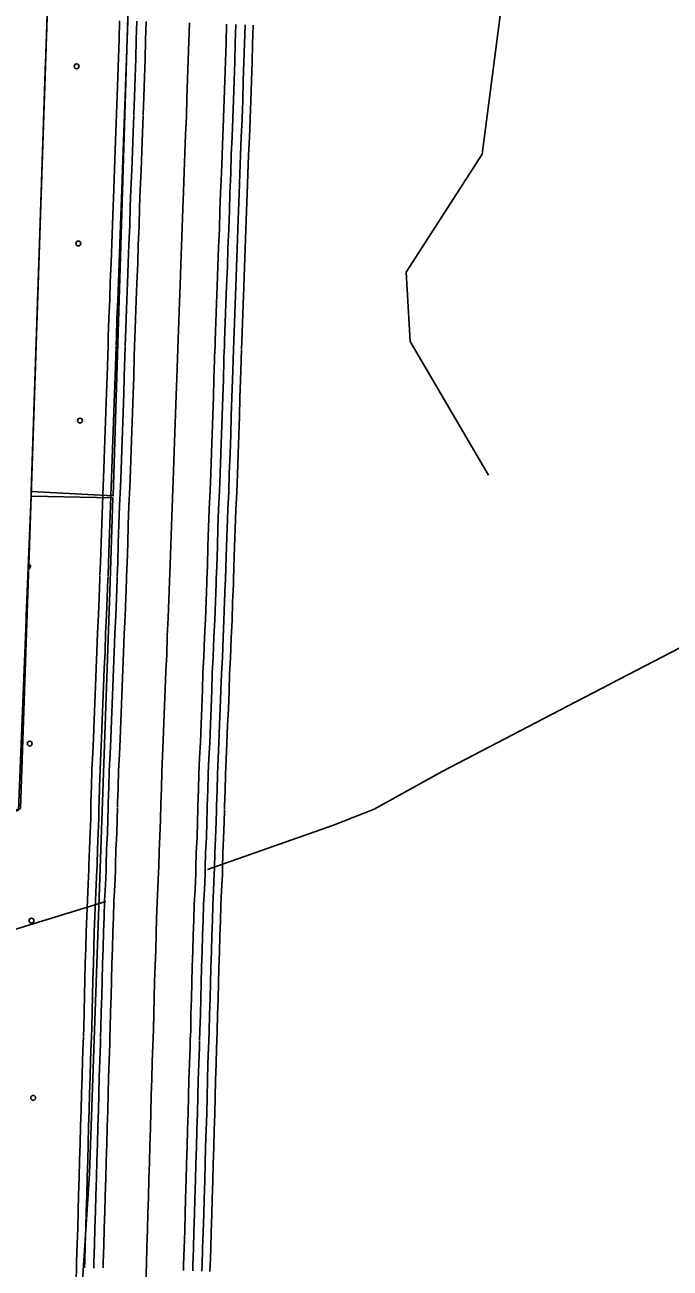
# Model space of a CAD drawing. Extents: x 1788175 to 1969470, y 584502 to 738744.
# Drawn here: x 1849963 to 1851363, y 658752 to 661451 of the extents above; entities that cross this region are included whole.
import ezdxf

# ---------------------------------------------------------------- set-up
doc = ezdxf.new("R2010")
doc.units = 0
for name, color, linetype in [('DESIGN - EROSION CONTROL - Devices', 7, 'Continuous'), ('DESIGN - SCRATCH - User 1', 7, 'Continuous'), ('DESIGN - TRANSPORTATION - Text', 7, 'Continuous'), ('SURVEY - CENTERLINE - Preliminary Text', 7, 'Continuous'), ('SURVEY - CONTOURS - Index with Text', 7, 'Continuous'), ('SURVEY - VEGETATION - Features with Text', 7, 'Continuous')]:
    doc.layers.add(name, color=color, linetype=linetype)

msp = doc.modelspace()

# ---------------------------------------------------------------- linework, layer by layer
at = {"layer": 'DESIGN - EROSION CONTROL - Devices'}
for centre in [(1850074.7, 661361), (1850078.4, 660976.5), (1850082.1, 660591.9), (1849973.1, 659890.6), (1849976.9, 659506.1), (1849980.6, 659121.5)]:
    msp.add_circle(centre, 5.28, dxfattribs=at)
msp.add_arc((1849969.4, 660275.2), 5.28, 283.1154, 73.0435, dxfattribs=at)
at = {"layer": 'DESIGN - SCRATCH - User 1'}
for points in [[(1850110.7, 664379.6), (1849123.1, 664511.3), (1849195.1, 663451), (1849195.1, 663447.4), (1849266.6, 662502.9), (1850049.5, 662397.3), (1850016.8, 661638.5), (1849989.5, 660828.9), (1849975.9, 660437.7)], [(1849975.9, 660437.7), (1850154.2, 660428.2), (1850212.8, 662343.8)], [(1850153.4, 660424.1), (1850147.1, 660220.4), (1850102.7, 658957), (1850052, 658179.1), (1849944.8, 656820.7), (1849845.5, 656133.3), (1849818.2, 655697.6), (1849414.6, 655877.2), (1849097.9, 655616.3)], [(1849783.8, 659691.7), (1849953.2, 659749.8), (1849975.9, 660427.5), (1850153.4, 660424.1)]]:
    msp.add_lwpolyline(points, dxfattribs=at)
at = {"layer": 'DESIGN - TRANSPORTATION - Text'}
msp.add_lwpolyline([(1850841.1, 663897.8), (1850847.2, 663880), (1850954.6, 663682.5), (1850996.9, 663547.9), (1851009.2, 663417.6), (1850989.6, 663287.8), (1850954.4, 663184.1), (1850927, 663068.3), (1850923.6, 662958.3), (1850886.1, 662834.6), (1850853.2, 662765), (1850826.3, 662689.2), (1850824.6, 662551.1), (1850847.1, 662428.7), (1850913.2, 662125.7), (1850938.5, 661913.2), (1850941.4, 661825), (1850970.1, 661724.6), (1851010.5, 661600), (1850955.2, 661170.3), (1850790.2, 660914.1), (1850798.3, 660763.8), (1850968.5, 660473.5)], dxfattribs=at)
at = {"layer": 'SURVEY - CENTERLINE - Preliminary Text'}
for points in [[(1850161.4, 661257.1), (1850161.5, 661258.9), (1850162.8, 661296.1), (1850164.2, 661338.9), (1850165.5, 661379.4), (1850166.9, 661419.8), (1850168.2, 661460.2)], [(1850178.9, 661256.4), (1850179, 661258.3), (1850180.3, 661295.5), (1850181.6, 661338.3), (1850183, 661378.8), (1850184.4, 661419.2), (1850185.7, 661459.6)], [(1850198.9, 661255.5), (1850199, 661257.5), (1850200.3, 661294.8), (1850201.6, 661337.7), (1850203, 661378.2), (1850204.3, 661418.6), (1850205.7, 661458.9)], [(1850219.2, 661255.9), (1850219.2, 661256.8), (1850220.6, 661294.1), (1850221.9, 661337), (1850223.3, 661377.5), (1850224.6, 661417.9), (1850226, 661458.3)], [(1850224.8, 658720.6), (1850226.2, 658761), (1850227.2, 658797.8), (1850228.6, 658834.9), (1850229.6, 658871.7), (1850230.6, 658905.2), (1850231.7, 658945.2), (1850232.7, 658981.2), (1850233.7, 659018), (1850234.8, 659055.1), (1850236.1, 659090.8), (1850236.8, 659126.8), (1850237.9, 659162.8), (1850238.9, 659198.9), (1850240.2, 659234.9), (1850241.6, 659269.9), (1850242.3, 659305.2), (1850243.3, 659339.4), (1850244.1, 659374.3), (1850245.1, 659408.5), (1850246.4, 659442.8), (1850247.1, 659477.3), (1850248.4, 659510.5), (1850249.5, 659544.7), (1850251.1, 659578.2), (1850252.7, 659611.3), (1850253, 659623.3), (1850253.8, 659657.1), (1850255.4, 659690.3), (1850256.7, 659724.5), (1850257.4, 659758.7), (1850258.8, 659792.9), (1850259.5, 659828.2), (1850261.1, 659863.1), (1850262.7, 659896.3), (1850264.1, 659935.9), (1850265.7, 659972), (1850267, 660009.8), (1850268.4, 660047.7), (1850270.3, 660083), (1850271.6, 660124.8), (1850273.6, 660163.4), (1850274.9, 660202.7), (1850276.5, 660242.4), (1850277.9, 660278.8), (1850279.2, 660322.1), (1850280.6, 660362.5), (1850281.9, 660402.9), (1850283.9, 660443.3), (1850285.2, 660480.8), (1850286.8, 660524.8), (1850288.2, 660565.2), (1850289.5, 660605.6), (1850290.9, 660646.8), (1850292.2, 660683.9), (1850293.6, 660727.2), (1850294.9, 660768.3), (1850296.3, 660808.7), (1850297.9, 660849.1), (1850299.3, 660886.6), (1850300.9, 660929.9), (1850302.3, 660970.3), (1850303.9, 661011.5), (1850305.2, 661051.9), (1850306.6, 661089), (1850308.2, 661132.3), (1850309.6, 661172.7), (1850311.2, 661213.1), (1850312.9, 661253.2), (1850314.2, 661291), (1850315.5, 661334), (1850316.9, 661374.4), (1850318.2, 661414.8), (1850319.6, 661455.2)], [(1850393.5, 661248.3), (1850393.5, 661250), (1850394.9, 661288.3), (1850396.3, 661331.3), (1850397.6, 661371.7), (1850399, 661412.1), (1850400.3, 661452.5)], [(1850413.7, 661247.4), (1850413.8, 661249.2), (1850415.2, 661287.6), (1850416.5, 661330.7), (1850417.9, 661371), (1850419.2, 661411.4), (1850420.6, 661451.8)], [(1850433.7, 661246.6), (1850433.8, 661248.4), (1850435.2, 661287), (1850436.5, 661330), (1850437.9, 661370.3), (1850439.2, 661410.7), (1850440.6, 661451.1)], [(1850451.2, 661245.8), (1850451.3, 661247.7), (1850452.7, 661286.4), (1850454, 661329.5), (1850455.4, 661369.7), (1850456.7, 661410.2), (1850458, 661450.6)], [(1850143, 660755.3), (1850143.5, 660773.4), (1850144.9, 660814.4), (1850146.6, 660854.9), (1850147.9, 660892.2), (1850149.5, 660935.4), (1850150.9, 660975.9), (1850152.5, 661017), (1850153.9, 661057.1), (1850155.2, 661094.6), (1850156.9, 661137.7), (1850158.2, 661178.3), (1850159.9, 661219.3), (1850161.4, 661256.2)], [(1850160.4, 660754.7), (1850161, 660772.8), (1850162.4, 660813.7), (1850164.1, 660854.2), (1850165.4, 660891.6), (1850167, 660934.7), (1850168.4, 660975.3), (1850170, 661016.4), (1850171.4, 661056.5), (1850172.7, 661094), (1850174.3, 661137.1), (1850175.7, 661177.7), (1850177.4, 661218.6), (1850178.9, 661255.5)], [(1850180.4, 660754.1), (1850181, 660772.1), (1850182.4, 660813), (1850184, 660853.5), (1850185.4, 660890.8), (1850187, 660934), (1850188.4, 660974.5), (1850190, 661015.7), (1850191.3, 661055.8), (1850192.7, 661093.2), (1850194.3, 661136.4), (1850195.7, 661176.9), (1850197.3, 661217.8), (1850198.9, 661254.7)], [(1850200.7, 660754.3), (1850201.3, 660771.4), (1850202.7, 660812.2), (1850204.3, 660852.7), (1850205.6, 660890.1), (1850207.3, 660933.3), (1850208.6, 660973.8), (1850210.3, 661014.9), (1850211.6, 661055.1), (1850213, 661092.5), (1850214.6, 661135.7), (1850216, 661176.2), (1850217.6, 661216.9), (1850219.2, 661254.7)], [(1850375.1, 660748.6), (1850375.6, 660765.7), (1850377, 660805.8), (1850378.6, 660846.1), (1850379.9, 660883.7), (1850381.6, 660927.1), (1850383, 660967.4), (1850384.6, 661008.5), (1850385.9, 661049.1), (1850387.3, 661086), (1850388.9, 661129.4), (1850390.3, 661169.7), (1850391.9, 661209.8), (1850393.4, 661247.6)], [(1850395.4, 660747.9), (1850395.9, 660765), (1850397.2, 660805), (1850398.9, 660845.3), (1850400.2, 660882.9), (1850401.9, 660926.3), (1850403.2, 660966.6), (1850404.9, 661007.8), (1850406.2, 661048.4), (1850407.5, 661085.3), (1850409.2, 661128.7), (1850410.5, 661169), (1850412.2, 661209), (1850413.7, 661246.8)], [(1850415.3, 660747.3), (1850415.9, 660764.3), (1850417.2, 660804.3), (1850418.9, 660844.5), (1850420.2, 660882.2), (1850421.9, 660925.6), (1850423.2, 660965.9), (1850424.8, 661007), (1850426.2, 661047.7), (1850427.5, 661084.5), (1850429.2, 661128), (1850430.5, 661168.2), (1850432.2, 661208.2), (1850433.7, 661246)], [(1850432.8, 660746.7), (1850433.4, 660763.8), (1850434.7, 660803.6), (1850436.4, 660843.9), (1850437.7, 660881.5), (1850439.3, 660925), (1850440.7, 660965.3), (1850442.3, 661006.4), (1850443.7, 661047.1), (1850445, 661083.9), (1850446.7, 661127.4), (1850448, 661167.6), (1850449.6, 661207.5), (1850451.2, 661245.3)], [(1850125.4, 660255.3), (1850126.5, 660283.9), (1850127.8, 660327), (1850129.2, 660367.6), (1850130.6, 660409.1), (1850132.5, 660449.6), (1850133.8, 660486.3), (1850135.5, 660530.2), (1850136.8, 660570.3), (1850138.2, 660610.6), (1850139.5, 660652), (1850140.8, 660689), (1850142.2, 660732.1), (1850142.9, 660754.4)], [(1850142.9, 660254.7), (1850144, 660283.4), (1850145.3, 660326.4), (1850146.7, 660367), (1850148.1, 660408.4), (1850150, 660448.9), (1850151.3, 660485.7), (1850153, 660529.6), (1850154.3, 660569.7), (1850155.6, 660610.1), (1850157, 660651.4), (1850158.3, 660688.4), (1850159.7, 660731.5), (1850160.4, 660753.8)], [(1850162.9, 660253.9), (1850164, 660282.7), (1850165.3, 660325.8), (1850166.7, 660366.3), (1850168, 660407.5), (1850170, 660448.1), (1850171.3, 660485), (1850173, 660528.9), (1850174.3, 660569), (1850175.6, 660609.4), (1850177, 660650.7), (1850178.3, 660687.7), (1850179.7, 660730.9), (1850180.4, 660753.1)], [(1850183.2, 660254.1), (1850184.2, 660282), (1850185.6, 660325.1), (1850186.9, 660365.6), (1850188.3, 660406.7), (1850190.3, 660447.2), (1850191.6, 660484.2), (1850193.2, 660528.2), (1850194.6, 660568.4), (1850195.9, 660608.7), (1850197.3, 660650), (1850198.6, 660687), (1850199.9, 660730.2), (1850200.7, 660753.4)], [(1850357.5, 660247.7), (1850358.6, 660276), (1850359.9, 660319.5), (1850361.3, 660359.8), (1850362.6, 660399.6), (1850364.5, 660439.9), (1850365.9, 660477.8), (1850367.5, 660522), (1850368.9, 660562.6), (1850370.2, 660603), (1850371.6, 660644), (1850372.9, 660681.2), (1850374.3, 660724.6), (1850375, 660747.7)], [(1850377.8, 660246.9), (1850378.8, 660275.4), (1850380.2, 660318.9), (1850381.5, 660359.1), (1850382.9, 660398.8), (1850384.8, 660439.1), (1850386.2, 660477.1), (1850387.8, 660521.2), (1850389.2, 660561.9), (1850390.5, 660602.3), (1850391.9, 660643.3), (1850393.2, 660680.5), (1850394.6, 660724), (1850395.3, 660747)], [(1850397.8, 660246.2), (1850398.8, 660274.7), (1850400.2, 660318.2), (1850401.5, 660358.5), (1850402.9, 660398), (1850404.8, 660438.3), (1850406.1, 660476.4), (1850407.8, 660520.5), (1850409.2, 660561.2), (1850410.5, 660601.7), (1850411.8, 660642.6), (1850413.2, 660679.8), (1850414.6, 660723.3), (1850415.3, 660746.4)], [(1850415.3, 660245.6), (1850416.3, 660274.1), (1850417.7, 660317.6), (1850419, 660357.9), (1850420.3, 660397.3), (1850422.3, 660437.5), (1850423.6, 660475.7), (1850425.3, 660519.9), (1850426.7, 660560.6), (1850428, 660601.1), (1850429.3, 660642), (1850430.7, 660679.2), (1850432, 660722.8), (1850432.8, 660745.8)], [(1850105.8, 659752.4), (1850106, 659763.2), (1850107.3, 659797.4), (1850108.1, 659833.3), (1850109.8, 659870.3), (1850111.4, 659902.5), (1850112.7, 659941.9), (1850114.3, 659978), (1850115.6, 660015.2), (1850117, 660054.5), (1850118.9, 660089.5), (1850120.3, 660131.1), (1850122.2, 660169.8), (1850123.5, 660208.4), (1850125.2, 660248.3), (1850125.4, 660254.3)], [(1850123.3, 659752.1), (1850123.5, 659762.7), (1850124.8, 659796.9), (1850125.6, 659832.7), (1850127.3, 659869.5), (1850128.9, 659901.8), (1850130.2, 659941.2), (1850131.8, 659977.3), (1850133.1, 660014.6), (1850134.5, 660053.7), (1850136.4, 660088.8), (1850137.8, 660130.3), (1850139.7, 660169), (1850141, 660207.8), (1850142.7, 660247.6), (1850142.9, 660253.7)], [(1850143.3, 659751.7), (1850143.5, 659762.1), (1850144.8, 659796.3), (1850145.6, 659832), (1850147.3, 659868.6), (1850148.8, 659901), (1850150.2, 659940.4), (1850151.8, 659976.5), (1850153.1, 660013.8), (1850154.5, 660052.8), (1850156.4, 660087.9), (1850157.8, 660129.5), (1850159.7, 660168.2), (1850161, 660207), (1850162.7, 660246.8), (1850162.9, 660253)], [(1850163.6, 659752.2), (1850163.8, 659761.5), (1850165.1, 659795.7), (1850165.8, 659831.4), (1850167.5, 659867.6), (1850169.1, 659900.1), (1850170.5, 659939.6), (1850172.1, 659975.7), (1850173.4, 660013.1), (1850174.8, 660051.9), (1850176.7, 660087), (1850178, 660128.7), (1850180, 660167.3), (1850181.3, 660206.3), (1850182.9, 660246), (1850183.2, 660253.1)], [(1850338, 659748.4), (1850338.2, 659756.3), (1850339.5, 659790.5), (1850340.2, 659825.5), (1850341.8, 659859.3), (1850343.4, 659892.9), (1850344.8, 659932.8), (1850346.4, 659968.7), (1850347.7, 660007), (1850349, 660044.1), (1850351, 660079.5), (1850352.3, 660121.5), (1850354.2, 660160), (1850355.6, 660199.7), (1850357.2, 660239.3), (1850357.5, 660246.8)], [(1850358.3, 659748), (1850358.4, 659755.7), (1850359.7, 659789.9), (1850360.5, 659824.8), (1850362, 659858.3), (1850363.7, 659892.1), (1850365, 659932), (1850366.6, 659967.9), (1850368, 660006.3), (1850369.3, 660043.2), (1850371.2, 660078.6), (1850372.6, 660120.7), (1850374.5, 660159.2), (1850375.9, 660198.9), (1850377.5, 660238.5), (1850377.8, 660246.1)], [(1850378.3, 659747.5), (1850378.4, 659755.1), (1850379.7, 659789.3), (1850380.5, 659824.1), (1850382, 659857.4), (1850383.7, 659891.3), (1850385, 659931.2), (1850386.6, 659967.1), (1850388, 660005.5), (1850389.3, 660042.3), (1850391.2, 660077.7), (1850392.6, 660119.9), (1850394.5, 660158.3), (1850395.8, 660198.2), (1850397.5, 660237.7), (1850397.8, 660245.3)], [(1850395.8, 659747.2), (1850395.9, 659754.5), (1850397.2, 659788.8), (1850398, 659823.5), (1850399.5, 659856.6), (1850401.1, 659890.6), (1850402.5, 659930.5), (1850404.1, 659966.4), (1850405.5, 660004.9), (1850406.8, 660041.5), (1850408.7, 660077), (1850410.1, 660119.2), (1850412, 660157.6), (1850413.3, 660197.5), (1850415, 660237), (1850415.2, 660244.7)], [(1850089.4, 659254.4), (1850090.1, 659274.3), (1850090.9, 659309), (1850091.9, 659343.3), (1850092.6, 659378.2), (1850093.7, 659413.7), (1850095, 659447.3), (1850095.7, 659481.9), (1850097.1, 659515.7), (1850098.1, 659550.6), (1850099.8, 659585.5), (1850101.3, 659617.1), (1850101.6, 659627.1), (1850102.4, 659662.4), (1850104.1, 659696.9), (1850105.3, 659729), (1850105.8, 659751.6)], [(1850106.9, 659253.7), (1850107.6, 659273.8), (1850108.4, 659308.6), (1850109.4, 659342.8), (1850110.1, 659377.7), (1850111.2, 659413.1), (1850112.5, 659446.8), (1850113.2, 659481.4), (1850114.6, 659515.1), (1850115.6, 659549.9), (1850117.3, 659584.6), (1850118.8, 659616.4), (1850119.1, 659626.6), (1850119.9, 659661.8), (1850121.5, 659696.1), (1850122.8, 659728.5), (1850123.3, 659751.2)], [(1850126.9, 659253), (1850127.6, 659273.2), (1850128.4, 659308.1), (1850129.4, 659342.3), (1850130.1, 659377.2), (1850131.2, 659412.4), (1850132.5, 659446.2), (1850133.2, 659480.8), (1850134.5, 659514.4), (1850135.6, 659549.1), (1850137.3, 659583.7), (1850138.8, 659615.7), (1850139.1, 659626.1), (1850139.9, 659661.1), (1850141.5, 659695.2), (1850142.8, 659727.9), (1850143.3, 659750.8)], [(1850147.2, 659253.1), (1850147.9, 659272.6), (1850148.6, 659307.5), (1850149.7, 659341.8), (1850150.4, 659376.7), (1850151.4, 659411.7), (1850152.8, 659445.5), (1850153.5, 659480.2), (1850154.8, 659513.7), (1850155.9, 659548.3), (1850157.5, 659582.7), (1850159.1, 659614.9), (1850159.4, 659625.6), (1850160.1, 659660.4), (1850161.8, 659694.3), (1850163.1, 659727.3), (1850163.6, 659751.3)], [(1850321.5, 659246.5), (1850322.3, 659267.5), (1850323, 659303.1), (1850324, 659337.3), (1850324.8, 659372.3), (1850325.8, 659405.8), (1850327.1, 659440.3), (1850327.8, 659474.9), (1850329.1, 659507.6), (1850330.2, 659541.5), (1850331.7, 659574.2), (1850333.4, 659608.2), (1850333.8, 659621.3), (1850334.5, 659654.3), (1850336.1, 659686.7), (1850337.4, 659722), (1850338, 659747.5)], [(1850341.7, 659245.7), (1850342.5, 659266.9), (1850343.3, 659302.6), (1850344.3, 659336.8), (1850345.1, 659371.7), (1850346.1, 659405.1), (1850347.4, 659439.7), (1850348.1, 659474.3), (1850349.4, 659506.9), (1850350.4, 659540.7), (1850352, 659573.3), (1850353.7, 659607.4), (1850354, 659620.7), (1850354.8, 659653.6), (1850356.3, 659685.8), (1850357.7, 659721.4), (1850358.2, 659747.1)], [(1850361.7, 659245), (1850362.5, 659266.3), (1850363.3, 659302.1), (1850364.3, 659336.3), (1850365, 659371.2), (1850366, 659404.4), (1850367.4, 659439.1), (1850368.1, 659473.6), (1850369.4, 659506.2), (1850370.4, 659539.9), (1850372, 659572.3), (1850373.6, 659606.6), (1850374, 659620.2), (1850374.7, 659652.9), (1850376.3, 659685), (1850377.7, 659720.8), (1850378.2, 659746.6)], [(1850379.2, 659244.3), (1850380, 659265.8), (1850380.8, 659301.7), (1850381.8, 659335.8), (1850382.5, 659370.8), (1850383.5, 659403.8), (1850384.9, 659438.6), (1850385.6, 659473.1), (1850386.9, 659505.6), (1850387.9, 659539.2), (1850389.5, 659571.5), (1850391.1, 659605.9), (1850391.5, 659619.8), (1850392.2, 659652.3), (1850393.8, 659684.2), (1850395.2, 659720.3), (1850395.7, 659746.3)], [(1850074.4, 658753), (1850074.8, 658765.7), (1850075.8, 658802.6), (1850077.2, 658839.8), (1850078.2, 658876.1), (1850079.2, 658909.5), (1850080.3, 658949.4), (1850081.3, 658985.5), (1850082.3, 659022.2), (1850083.4, 659060), (1850084.7, 659095.2), (1850085.4, 659130.6), (1850086.5, 659167.2), (1850087.5, 659203.8), (1850088.9, 659240.6), (1850089.4, 659253.4)], [(1850091.9, 658752.4), (1850092.3, 658765.1), (1850093.3, 658802.1), (1850094.7, 658839.2), (1850095.7, 658875.6), (1850096.7, 658909), (1850097.7, 658948.9), (1850098.8, 658985), (1850099.8, 659021.7), (1850100.9, 659059.5), (1850102.2, 659094.7), (1850102.9, 659130.1), (1850104, 659166.7), (1850105, 659203.3), (1850106.4, 659239.9), (1850106.8, 659252.8)], [(1850111.9, 658751.7), (1850112.3, 658764.5), (1850113.3, 658801.4), (1850114.6, 658838.6), (1850115.7, 658875), (1850116.7, 658908.4), (1850117.7, 658948.3), (1850118.8, 658984.5), (1850119.8, 659021.2), (1850120.9, 659058.8), (1850122.2, 659094.1), (1850122.9, 659129.6), (1850124, 659166.1), (1850125, 659202.6), (1850126.3, 659239.2), (1850126.8, 659252)], [(1850132.1, 658752), (1850132.5, 658763.9), (1850133.6, 658800.8), (1850134.9, 658837.9), (1850135.9, 658874.4), (1850137, 658907.8), (1850138, 658947.8), (1850139.1, 658983.9), (1850140.1, 659020.6), (1850141.1, 659058.2), (1850142.4, 659093.5), (1850143.2, 659129.1), (1850144.2, 659165.5), (1850145.3, 659201.9), (1850146.6, 659238.4), (1850147.1, 659252.1)], [(1850306.5, 658746.2), (1850306.9, 658758.5), (1850307.9, 658795.2), (1850309.3, 658832.3), (1850310.3, 658869.3), (1850311.3, 658902.9), (1850312.4, 658943), (1850313.4, 658978.9), (1850314.5, 659015.7), (1850315.5, 659052.5), (1850316.8, 659088.5), (1850317.6, 659124.8), (1850318.6, 659160.5), (1850319.6, 659196.2), (1850320.9, 659231.9), (1850321.4, 659245.6)], [(1850326.8, 658745.5), (1850327.2, 658757.9), (1850328.2, 658794.5), (1850329.5, 658831.7), (1850330.6, 658868.7), (1850331.6, 658902.3), (1850332.7, 658942.4), (1850333.7, 658978.4), (1850334.7, 659015.2), (1850335.8, 659051.8), (1850337.1, 659087.9), (1850337.8, 659124.3), (1850338.9, 659160), (1850339.9, 659195.6), (1850341.2, 659231.2), (1850341.7, 659244.8)], [(1850346.7, 658744.8), (1850347.2, 658757.3), (1850348.2, 658793.9), (1850349.5, 658831), (1850350.6, 658868.1), (1850351.6, 658901.7), (1850352.7, 658941.9), (1850353.7, 658977.8), (1850354.7, 659014.6), (1850355.7, 659051.2), (1850357.1, 659087.3), (1850357.8, 659123.8), (1850358.9, 659159.4), (1850359.9, 659194.9), (1850361.2, 659230.4), (1850361.7, 659244.1)], [(1850364.2, 658744.2), (1850364.7, 658756.7), (1850365.7, 658793.3), (1850367, 658830.5), (1850368.1, 658867.6), (1850369.1, 658901.2), (1850370.1, 658941.4), (1850371.2, 658977.3), (1850372.2, 659014.1), (1850373.2, 659050.6), (1850374.6, 659086.8), (1850375.3, 659123.4), (1850376.3, 659158.9), (1850377.4, 659194.3), (1850378.7, 659229.8), (1850379.2, 659243.4)], [(1850057, 658252.9), (1850057.1, 658255.7), (1850058.7, 658292.9), (1850060, 658328), (1850061.4, 658364), (1850062.7, 658401.4), (1850064.3, 658437.5), (1850065.6, 658472.2), (1850066.7, 658509), (1850068, 658545), (1850069, 658581.1), (1850070, 658617.9), (1850071.1, 658655), (1850072.1, 658692.3), (1850073.5, 658726.1), (1850074.3, 658752.1)]]:
    msp.add_lwpolyline(points, dxfattribs=at)
at = {"layer": 'SURVEY - CONTOURS - Index with Text'}
for points in [[(1852291.2, 660539.5), (1852199.5, 660482.3), (1852086.7, 660424.1), (1851591.6, 660206.1), (1851158.2, 659981.1), (1850868, 659829.8), (1850720.8, 659748.1), (1850632.3, 659713.6), (1850359, 659617.3)], [(1850138.2, 659547.5), (1849786.7, 659440.2)]]:
    msp.add_lwpolyline(points, dxfattribs=at)
at = {"layer": 'SURVEY - VEGETATION - Features with Text'}
for points in [[(1849789.5, 659196), (1849783.8, 659691.7), (1849860, 659716.2), (1849948.6, 659745.8), (1849975.9, 660427.5), (1850039.5, 662348.5)], [(1849998.5, 661109.6), (1850007.2, 661373.5)], [(1849989.7, 660845.8), (1849998.5, 661109.6)], [(1849976, 660432), (1849984.8, 660695.9)], [(1849965.5, 660168.2), (1849975.9, 660427.5), (1849976, 660432)]]:
    msp.add_lwpolyline(points, dxfattribs=at)

doc.saveas('drawing.dxf')
